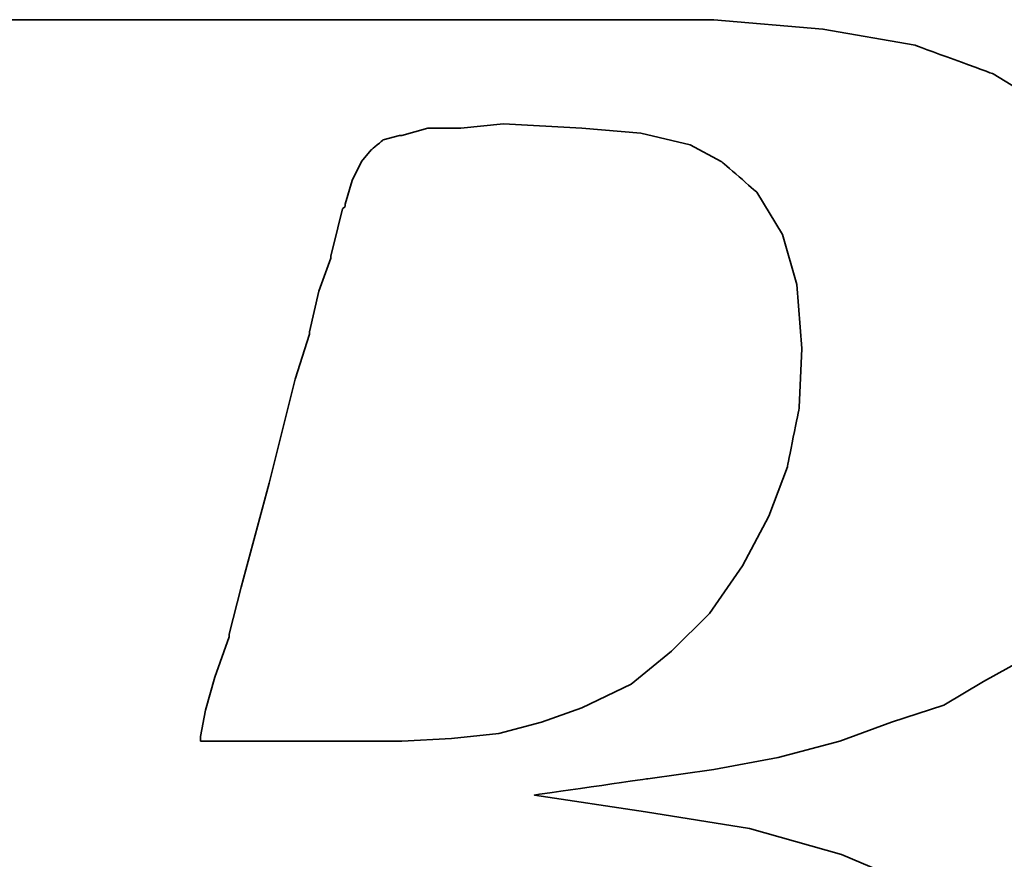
# Model space of a CAD drawing. Header units: millimetres. Extents: x -2774 to 3135, y -1571 to 860.
# Tile 501 of 625: x -645.24 to -642.44, y -532.97 to -530.58. Entities that reach past the tile are written whole.
import ezdxf

# ---------------------------------------------------------------- set-up
doc = ezdxf.new("R2010")
doc.units = ezdxf.units.MM
doc.layers.add('DIM', color=4, linetype='CONTINUOUS')
doc.layers.add('layer 1', color=7, linetype='CONTINUOUS')

# ---------------------------------------------------------------- blocks, each defined once
blk = doc.blocks.new('TBI MOTION logo(完整正式版)')
at = {"layer": 'layer 1', "color": 22, "lineweight": 35}
for points, knots in [([(-64.65375, -6.86375), (-64.65375, -6.86375), (-64.84375, -7.29625), (-64.84375, -7.29625), (-64.84375, -7.29625), (-64.84375, -7.29625), (-64.86875, -7.34375), (-64.86875, -7.34375), (-64.86875, -7.34375), (-64.86875, -7.34375), (-64.86875, -7.36875), (-64.86875, -7.36875), (-64.86875, -7.36875), (-64.86875, -7.36875), (-65.15375, -7.65375), (-65.15375, -7.65375), (-65.15375, -7.65375), (-65.15375, -7.65375), (-65.17875, -7.65375), (-65.17875, -7.65375), (-65.17875, -7.65375), (-65.17875, -7.65375), (-65.20375, -7.67875), (-65.20375, -7.67875), (-65.20375, -7.67875), (-65.20375, -7.67875), (-65.58875, -7.87125), (-65.58875, -7.87125), (-65.58875, -7.87125), (-65.58875, -7.87125), (-65.63375, -7.87125), (-65.63375, -7.87125), (-65.63375, -7.87125), (-65.63375, -7.87125), (-65.65875, -7.89375), (-65.65875, -7.89375), (-65.65875, -7.89375), (-65.65875, -7.89375), (-66.09375, -7.94375), (-66.09375, -7.94375), (-66.09375, -7.94375), (-66.09375, -7.94375), (-66.11375, -7.94375), (-66.11375, -7.94375), (-66.11375, -7.94375), (-66.11375, -7.94375), (-66.16375, -7.94375), (-66.16375, -7.94375), (-66.16375, -7.94375), (-66.16375, -7.94375), (-66.30875, -7.94375), (-66.30875, -7.94375), (-66.30875, -7.94375), (-66.30875, -7.94375), (-66.69375, -7.94375), (-66.69375, -7.94375), (-66.69375, -7.94375), (-66.69375, -7.94375), (-67.07375, -7.94375), (-67.07375, -7.94375), (-67.07375, -7.94375), (-67.07375, -7.94375), (-67.12375, -7.94375), (-67.12375, -7.94375), (-67.12375, -7.94375), (-67.12375, -7.94375), (-67.12375, -7.96625), (-67.12375, -7.96625), (-67.12375, -7.96625), (-67.12375, -7.96625), (-67.14875, -7.99125), (-67.14875, -7.99125), (-67.14875, -7.99125), (-67.14875, -7.99125), (-67.24375, -8.34875), (-67.24375, -8.34875), (-67.24375, -8.34875), (-67.24375, -8.34875), (-67.31375, -8.68625), (-67.31375, -8.68625), (-67.31375, -8.68625), (-67.31375, -8.68625), (-67.26875, -8.68625), (-67.26875, -8.68625), (-67.26875, -8.68625), (-67.26875, -8.68625), (-67.07375, -8.68625), (-67.07375, -8.68625), (-67.07375, -8.68625), (-67.07375, -8.68625), (-66.54875, -8.68625), (-66.54875, -8.68625), (-66.54875, -8.68625), (-66.54875, -8.68625), (-65.82625, -8.68625), (-65.82625, -8.68625), (-65.82625, -8.68625), (-65.82625, -8.68625), (-65.01375, -8.68625), (-65.01375, -8.68625), (-65.01375, -8.68625), (-65.01375, -8.68625), (-64.05375, -8.68625), (-64.05375, -8.68625), (-64.05375, -8.68625), (-64.05375, -8.68625), (-62.08375, -8.68625), (-62.08375, -8.68625), (-62.08375, -8.68625), (-62.08375, -8.68625), (-60.06875, -8.68625), (-60.06875, -8.68625), (-60.06875, -8.68625), (-60.06875, -8.68625), (-59.10875, -8.68625), (-59.10875, -8.68625), (-59.10875, -8.68625), (-59.10875, -8.68625), (-58.29375, -8.68625), (-58.29375, -8.68625), (-58.29375, -8.68625), (-58.29375, -8.68625), (-57.57375, -8.68625), (-57.57375, -8.68625), (-57.57375, -8.68625), (-57.57375, -8.68625), (-57.04875, -8.68625), (-57.04875, -8.68625), (-57.04875, -8.68625), (-57.04875, -8.68625), (-56.85375, -8.68625), (-56.85375, -8.68625), (-56.85375, -8.68625), (-56.85375, -8.68625), (-56.70875, -8.68625), (-56.70875, -8.68625), (-56.70875, -8.68625), (-56.70875, -8.68625), (-56.61375, -8.68625), (-56.61375, -8.68625), (-56.61375, -8.68625), (-56.61375, -8.68625), (-56.56875, -8.68625), (-56.56875, -8.68625), (-56.56875, -8.68625), (-56.56875, -8.68625), (-55.65375, -8.63875), (-55.65375, -8.63875), (-55.65375, -8.63875), (-55.65375, -8.63875), (-54.76875, -8.51875), (-54.76875, -8.51875), (-54.76875, -8.51875), (-54.76875, -8.51875), (-53.90375, -8.30375), (-53.90375, -8.30375), (-53.90375, -8.30375), (-53.90375, -8.30375), (-53.08875, -8.03875), (-53.08875, -8.03875), (-53.08875, -8.03875), (-53.08875, -8.03875), (-52.34375, -7.65375), (-52.34375, -7.65375), (-52.34375, -7.65375), (-52.34375, -7.65375), (-51.69875, -7.29625), (-51.69875, -7.29625), (-51.69875, -7.29625), (-51.69875, -7.29625), (-51.21875, -6.91125), (-51.21875, -6.91125), (-51.21875, -6.91125), (-51.21875, -6.91125), (-50.83375, -6.50375), (-50.83375, -6.50375), (-50.83375, -6.50375), (-50.83375, -6.50375), (-50.44875, -5.94875), (-50.44875, -5.94875), (-50.44875, -5.94875), (-50.44875, -5.94875), (-50.13875, -5.30375), (-50.13875, -5.30375), (-50.13875, -5.30375), (-50.13875, -5.30375), (-49.99375, -4.65375), (-49.99375, -4.65375), (-49.99375, -4.65375), (-49.99375, -4.65375), (-49.92375, -3.98375), (-49.92375, -3.98375), (-49.92375, -3.98375), (-49.92375, -3.98375), (-49.99375, -3.19374), (-49.99375, -3.19374), (-49.99375, -3.19374), (-49.99375, -3.19374), (-50.23374, -2.44874), (-50.23374, -2.44874), (-50.23374, -2.44874), (-50.23374, -2.44874), (-50.59375, -1.87374), (-50.59375, -1.87374), (-50.59375, -1.87374), (-50.59375, -1.87374), (-51.09875, -1.31874), (-51.09875, -1.31874), (-51.09875, -1.31874), (-51.09875, -1.31874), (-51.74375, -0.81875), (-51.74375, -0.81875), (-51.74375, -0.81875), (-51.74375, -0.81875), (-52.53875, -0.48125), (-52.53875, -0.48125), (-52.53875, -0.48125), (-52.53875, -0.48125), (-53.47375, -0.21875), (-53.47375, -0.21875), (-53.47375, -0.21875), (-53.47375, -0.21875), (-54.52875, -0.04874), (-54.52875, -0.04874), (-54.52875, -0.04874), (-54.52875, -0.04874), (-55.65375, 0.12125), (-55.65375, 0.12125), (-55.65375, 0.12125), (-55.65375, 0.12125), (-54.50375, 0.28624), (-54.50375, 0.28624), (-54.50375, 0.28624), (-54.50375, 0.28624), (-53.83375, 0.38124), (-53.83375, 0.38124), (-53.83375, 0.38124), (-53.83375, 0.38124), (-53.18375, 0.50125), (-53.18375, 0.50125), (-53.18375, 0.50125), (-53.18375, 0.50125), (-52.55875, 0.66874), (-52.55875, 0.66874), (-52.55875, 0.66874), (-52.55875, 0.66874), (-52.03375, 0.86124), (-52.03375, 0.86124), (-52.03375, 0.86124), (-52.03375, 0.86124), (-51.50374, 1.03124), (-51.50374, 1.03124), (-51.50374, 1.03124), (-51.50374, 1.03124), (-51.09875, 1.27125), (-51.09875, 1.27125), (-51.09875, 1.27125), (-51.09875, 1.27125), (-50.71375, 1.48624), (-50.71375, 1.48624), (-50.71375, 1.48624), (-50.71375, 1.48624), (-50.37625, 1.77625), (-50.37625, 1.77625), (-50.37625, 1.77625), (-50.37625, 1.77625), (-49.82375, 2.37625), (-49.82375, 2.37625), (-49.82375, 2.37625), (-49.82375, 2.37625), (-49.41875, 2.99625), (-49.41875, 2.99625), (-49.41875, 2.99625), (-49.41875, 2.99625), (-49.22375, 3.76625), (-49.22375, 3.76625), (-49.22375, 3.76625), (-49.22375, 3.76625), (-49.15375, 4.50874), (-49.15375, 4.50874), (-49.15375, 4.50874), (-49.15375, 4.50874), (-49.20375, 5.25125), (-49.20375, 5.25125), (-49.20375, 5.25125), (-49.20375, 5.25125), (-49.41875, 5.92625), (-49.41875, 5.92625), (-49.41875, 5.92625), (-49.41875, 5.92625), (-49.77875, 6.47625), (-49.77875, 6.47625), (-49.77875, 6.47625), (-49.77875, 6.47625), (-50.33125, 7.02624), (-50.33125, 7.02624), (-50.33125, 7.02624), (-50.33125, 7.02624), (-51.00125, 7.43625), (-51.00125, 7.43625), (-51.00125, 7.43625), (-51.00125, 7.43625), (-51.79375, 7.72625), (-51.79375, 7.72625), (-51.79375, 7.72625), (-51.79375, 7.72625), (-52.72875, 7.89124), (-52.72875, 7.89124), (-52.72875, 7.89124), (-52.72875, 7.89124), (-53.83375, 7.98625), (-53.83375, 7.98625), (-53.83375, 7.98625), (-53.83375, 7.98625), (-53.92875, 7.98625), (-53.92875, 7.98625), (-53.92875, 7.98625), (-53.92875, 7.98625), (-54.26375, 7.98625), (-54.26375, 7.98625), (-54.26375, 7.98625), (-54.26375, 7.98625), (-54.74375, 7.98625), (-54.74375, 7.98625), (-54.74375, 7.98625), (-54.74375, 7.98625), (-55.36875, 7.98625), (-55.36875, 7.98625), (-55.36875, 7.98625), (-55.36875, 7.98625), (-56.13375, 7.98625), (-56.13375, 7.98625), (-56.13375, 7.98625), (-56.13375, 7.98625), (-56.94875, 7.98625), (-56.94875, 7.98625), (-56.94875, 7.98625), (-56.94875, 7.98625), (-58.77625, 7.98625), (-58.77625, 7.98625), (-58.77625, 7.98625), (-58.77625, 7.98625), (-60.59875, 7.98625), (-60.59875, 7.98625), (-60.59875, 7.98625), (-60.59875, 7.98625), (-61.41375, 7.98625), (-61.41375, 7.98625), (-61.41375, 7.98625), (-61.41375, 7.98625), (-62.17875, 7.98625), (-62.17875, 7.98625), (-62.17875, 7.98625), (-62.17875, 7.98625), (-62.80375, 7.98625), (-62.80375, 7.98625), (-62.80375, 7.98625), (-62.80375, 7.98625), (-63.30625, 7.98625), (-63.30625, 7.98625), (-63.30625, 7.98625), (-63.30625, 7.98625), (-63.57375, 7.98625), (-63.57375, 7.98625), (-63.57375, 7.98625), (-63.57375, 7.98625), (-63.57375, 7.96375), (-63.57375, 7.96375), (-63.57375, 7.96375), (-63.57375, 7.96375), (-63.59875, 7.94125), (-63.59875, 7.94125), (-63.59875, 7.94125), (-63.59875, 7.94125), (-63.69375, 7.55625), (-63.69375, 7.55625), (-63.69375, 7.55625), (-63.69375, 7.55625), (-63.76375, 7.24624), (-63.76375, 7.24624), (-63.76375, 7.24624), (-63.76375, 7.24624), (-63.23875, 7.24624), (-63.23875, 7.24624), (-63.23875, 7.24624), (-63.23875, 7.24624), (-62.75875, 7.24624), (-62.75875, 7.24624), (-62.75875, 7.24624), (-62.75875, 7.24624), (-62.61125, 7.24624), (-62.61125, 7.24624), (-62.61125, 7.24624), (-62.61125, 7.24624), (-62.56625, 7.24624), (-62.56625, 7.24624), (-62.56625, 7.24624), (-62.56625, 7.24624), (-62.22875, 7.24624), (-62.22875, 7.24624), (-62.22875, 7.24624), (-62.22875, 7.24624), (-62.20375, 7.24624), (-62.20375, 7.24624), (-62.20375, 7.24624), (-62.20375, 7.24624), (-62.17875, 7.21875), (-62.17875, 7.21875), (-62.17875, 7.21875), (-62.17875, 7.21875), (-61.96375, 7.17125), (-61.96375, 7.17125), (-61.96375, 7.17125), (-61.96375, 7.17125), (-61.72375, 7.12624), (-61.72375, 7.12624), (-61.72375, 7.12624), (-61.72375, 7.12624), (-61.70375, 7.12624), (-61.70375, 7.12624), (-61.70375, 7.12624), (-61.70375, 7.12624), (-61.55875, 7.07624), (-61.55875, 7.07624), (-61.55875, 7.07624), (-61.55875, 7.07624), (-61.50875, 7.07624), (-61.50875, 7.07624), (-61.50875, 7.07624), (-61.50875, 7.07624), (-61.48375, 7.02624), (-61.48375, 7.02624), (-61.48375, 7.02624), (-61.48375, 7.02624), (-61.31875, 6.83375), (-61.31875, 6.83375), (-61.31875, 6.83375), (-61.31875, 6.83375), (-61.29375, 6.81125), (-61.29375, 6.81125), (-61.29375, 6.81125), (-61.29375, 6.81125), (-61.29375, 6.78625), (-61.29375, 6.78625), (-61.29375, 6.78625), (-61.29375, 6.78625), (-61.19875, 6.50124), (-61.19875, 6.50124), (-61.19875, 6.50124), (-61.19875, 6.50124), (-61.17375, 6.45124), (-61.17375, 6.45124), (-61.17375, 6.45124), (-61.17375, 6.45124), (-61.19875, 6.40625), (-61.19875, 6.40625), (-61.19875, 6.40625), (-61.19875, 6.40625), (-61.26875, 5.99624), (-61.26875, 5.99624), (-61.26875, 5.99624), (-61.26875, 5.99624), (-61.26875, 5.85125), (-61.26875, 5.85125), (-61.26875, 5.85125), (-61.26875, 5.85125), (-61.26875, 5.82625), (-61.26875, 5.82625), (-61.26875, 5.82625), (-61.26875, 5.82625), (-61.29375, 5.80625), (-61.29375, 5.80625), (-61.29375, 5.80625), (-61.29375, 5.80625), (-61.34125, 5.66125), (-61.34125, 5.66125), (-61.34125, 5.66125), (-61.34125, 5.66125), (-61.41375, 5.44625), (-61.41375, 5.44625), (-61.41375, 5.44625), (-61.41375, 5.44625), (-61.48375, 5.15625), (-61.48375, 5.15625), (-61.48375, 5.15625), (-61.48375, 5.15625), (-61.58375, 4.82124), (-61.58375, 4.82124), (-61.58375, 4.82124), (-61.58375, 4.82124), (-61.79875, 4.00375), (-61.79875, 4.00375), (-61.79875, 4.00375), (-61.79875, 4.00375), (-62.05875, 2.99625), (-62.05875, 2.99625), (-62.05875, 2.99625), (-62.05875, 2.99625), (-62.34875, 1.91625), (-62.34875, 1.91625), (-62.34875, 1.91625), (-62.34875, 1.91625), (-62.97375, -0.41124), (-62.97375, -0.41124), (-62.97375, -0.41124), (-62.97375, -0.41124), (-63.59875, -2.75875), (-63.59875, -2.75875), (-63.59875, -2.75875), (-63.59875, -2.75875), (-63.88375, -3.86374), (-63.88375, -3.86374), (-63.88375, -3.86374), (-63.88375, -3.86374), (-64.14875, -4.82374), (-64.14875, -4.82374), (-64.14875, -4.82374), (-64.14875, -4.82374), (-64.36375, -5.64125), (-64.36375, -5.64125), (-64.36375, -5.64125), (-64.36375, -5.64125), (-64.43625, -5.97625), (-64.43625, -5.97625), (-64.43625, -5.97625), (-64.43625, -5.97625), (-64.50875, -6.28625), (-64.50875, -6.28625), (-64.50875, -6.28625), (-64.50875, -6.28625), (-64.50875, -6.30875), (-64.50875, -6.30875), (-64.50875, -6.30875), (-64.50875, -6.30875), (-64.57875, -6.50375), (-64.57875, -6.50375), (-64.57875, -6.50375), (-64.57875, -6.50375), (-64.62875, -6.69625), (-64.62875, -6.69625), (-64.62875, -6.69625), (-64.62875, -6.69625), (-64.62875, -6.76875), (-64.62875, -6.76875), (-64.62875, -6.76875), (-64.62875, -6.76875), (-64.62875, -6.81375), (-64.62875, -6.81375), (-64.62875, -6.81375), (-64.62875, -6.81375), (-64.62875, -6.83875), (-64.62875, -6.83875), (-64.62875, -6.83875), (-64.62875, -6.83875), (-64.65375, -6.86375), (-64.65375, -6.86375)], [0, 0, 0, 0, 0.0071942, 0.0071942, 0.0071942, 0.0071943, 0.0143885, 0.0143885, 0.0143885, 0.0143885, 0.0215827, 0.0215827, 0.0215827, 0.0215827, 0.028777, 0.028777, 0.028777, 0.028777, 0.0359712, 0.0359712, 0.0359712, 0.0359712, 0.0431655, 0.0431655, 0.0431655, 0.0431655, 0.0503597, 0.0503597, 0.0503597, 0.0503597, 0.057554, 0.057554, 0.057554, 0.057554, 0.0647482, 0.0647482, 0.0647482, 0.0647482, 0.0719424, 0.0719424, 0.0719424, 0.0719425, 0.0791367, 0.0791367, 0.0791367, 0.0791367, 0.0863309, 0.0863309, 0.0863309, 0.0863309, 0.0935252, 0.0935252, 0.0935252, 0.0935252, 0.1007194, 0.1007194, 0.1007194, 0.1007194, 0.1079137, 0.1079137, 0.1079137, 0.1079137, 0.1151079, 0.1151079, 0.1151079, 0.1151079, 0.1223022, 0.1223022, 0.1223022, 0.1223022, 0.1294964, 0.1294964, 0.1294964, 0.1294964, 0.1366906, 0.1366906, 0.1366906, 0.1366907, 0.1438849, 0.1438849, 0.1438849, 0.1438849, 0.1510791, 0.1510791, 0.1510791, 0.1510791, 0.1582734, 0.1582734, 0.1582734, 0.1582734, 0.1654676, 0.1654676, 0.1654676, 0.1654676, 0.1726619, 0.1726619, 0.1726619, 0.1726619, 0.1798561, 0.1798561, 0.1798561, 0.1798561, 0.1870504, 0.1870504, 0.1870504, 0.1870504, 0.1942446, 0.1942446, 0.1942446, 0.1942446, 0.2014388, 0.2014388, 0.2014388, 0.2014389, 0.2086331, 0.2086331, 0.2086331, 0.2086331, 0.2158273, 0.2158273, 0.2158273, 0.2158273, 0.2230216, 0.2230216, 0.2230216, 0.2230216, 0.2302158, 0.2302158, 0.2302158, 0.2302158, 0.2374101, 0.2374101, 0.2374101, 0.2374101, 0.2446043, 0.2446043, 0.2446043, 0.2446043, 0.2517986, 0.2517986, 0.2517986, 0.2517986, 0.2589928, 0.2589928, 0.2589928, 0.2589928, 0.2661871, 0.2661871, 0.2661871, 0.2661871, 0.2733813, 0.2733813, 0.2733813, 0.2733813, 0.2805755, 0.2805755, 0.2805755, 0.2805755, 0.2877698, 0.2877698, 0.2877698, 0.2877698, 0.294964, 0.294964, 0.294964, 0.294964, 0.3021583, 0.3021583, 0.3021583, 0.3021583, 0.3093525, 0.3093525, 0.3093525, 0.3093525, 0.3165468, 0.3165468, 0.3165468, 0.3165468, 0.323741, 0.323741, 0.323741, 0.323741, 0.3309353, 0.3309353, 0.3309353, 0.3309353, 0.3381295, 0.3381295, 0.3381295, 0.3381295, 0.3453237, 0.3453237, 0.3453237, 0.3453238, 0.352518, 0.352518, 0.352518, 0.352518, 0.3597122, 0.3597122, 0.3597122, 0.3597122, 0.3669065, 0.3669065, 0.3669065, 0.3669065, 0.3741007, 0.3741007, 0.3741007, 0.3741007, 0.381295, 0.381295, 0.381295, 0.381295, 0.3884892, 0.3884892, 0.3884892, 0.3884892, 0.3956835, 0.3956835, 0.3956835, 0.3956835, 0.4028777, 0.4028777, 0.4028777, 0.4028777, 0.4100719, 0.4100719, 0.4100719, 0.410072, 0.4172662, 0.4172662, 0.4172662, 0.4172662, 0.4244604, 0.4244604, 0.4244604, 0.4244604, 0.4316547, 0.4316547, 0.4316547, 0.4316547, 0.4388489, 0.4388489, 0.4388489, 0.4388489, 0.4460432, 0.4460432, 0.4460432, 0.4460432, 0.4532374, 0.4532374, 0.4532374, 0.4532374, 0.4604317, 0.4604317, 0.4604317, 0.4604317, 0.4676259, 0.4676259, 0.4676259, 0.4676259, 0.4748201, 0.4748201, 0.4748201, 0.4748202, 0.4820144, 0.4820144, 0.4820144, 0.4820144, 0.4892086, 0.4892086, 0.4892086, 0.4892086, 0.4964029, 0.4964029, 0.4964029, 0.4964029, 0.5035971, 0.5035971, 0.5035971, 0.5035971, 0.5107914, 0.5107914, 0.5107914, 0.5107914, 0.5179856, 0.5179856, 0.5179856, 0.5179856, 0.5251799, 0.5251799, 0.5251799, 0.5251799, 0.5323741, 0.5323741, 0.5323741, 0.5323741, 0.5395683, 0.5395683, 0.5395683, 0.5395684, 0.5467626, 0.5467626, 0.5467626, 0.5467626, 0.5539568, 0.5539568, 0.5539568, 0.5539568, 0.5611511, 0.5611511, 0.5611511, 0.5611511, 0.5683453, 0.5683453, 0.5683453, 0.5683453, 0.5755396, 0.5755396, 0.5755396, 0.5755396, 0.5827338, 0.5827338, 0.5827338, 0.5827338, 0.5899281, 0.5899281, 0.5899281, 0.5899281, 0.5971223, 0.5971223, 0.5971223, 0.5971223, 0.6043165, 0.6043165, 0.6043165, 0.6043166, 0.6115108, 0.6115108, 0.6115108, 0.6115108, 0.618705, 0.618705, 0.618705, 0.618705, 0.6258993, 0.6258993, 0.6258993, 0.6258993, 0.6330935, 0.6330935, 0.6330935, 0.6330935, 0.6402878, 0.6402878, 0.6402878, 0.6402878, 0.647482, 0.647482, 0.647482, 0.647482, 0.6546763, 0.6546763, 0.6546763, 0.6546763, 0.6618705, 0.6618705, 0.6618705, 0.6618705, 0.6690647, 0.6690647, 0.6690647, 0.6690648, 0.676259, 0.676259, 0.676259, 0.676259, 0.6834532, 0.6834532, 0.6834532, 0.6834532, 0.6906475, 0.6906475, 0.6906475, 0.6906475, 0.6978417, 0.6978417, 0.6978417, 0.6978417, 0.705036, 0.705036, 0.705036, 0.705036, 0.7122302, 0.7122302, 0.7122302, 0.7122302, 0.7194245, 0.7194245, 0.7194245, 0.7194245, 0.7266187, 0.7266187, 0.7266187, 0.7266187, 0.7338129, 0.7338129, 0.7338129, 0.733813, 0.7410072, 0.7410072, 0.7410072, 0.7410072, 0.7482014, 0.7482014, 0.7482014, 0.7482014, 0.7553957, 0.7553957, 0.7553957, 0.7553957, 0.7625899, 0.7625899, 0.7625899, 0.7625899, 0.7697842, 0.7697842, 0.7697842, 0.7697842, 0.7769784, 0.7769784, 0.7769784, 0.7769784, 0.7841727, 0.7841727, 0.7841727, 0.7841727, 0.7913669, 0.7913669, 0.7913669, 0.7913669, 0.7985612, 0.7985612, 0.7985612, 0.7985612, 0.8057554, 0.8057554, 0.8057554, 0.8057554, 0.8129496, 0.8129496, 0.8129496, 0.8129497, 0.8201439, 0.8201439, 0.8201439, 0.8201439, 0.8273381, 0.8273381, 0.8273381, 0.8273381, 0.8345324, 0.8345324, 0.8345324, 0.8345324, 0.8417266, 0.8417266, 0.8417266, 0.8417266, 0.8489209, 0.8489209, 0.8489209, 0.8489209, 0.8561151, 0.8561151, 0.8561151, 0.8561151, 0.8633094, 0.8633094, 0.8633094, 0.8633094, 0.8705036, 0.8705036, 0.8705036, 0.8705036, 0.8776978, 0.8776978, 0.8776978, 0.8776979, 0.8848921, 0.8848921, 0.8848921, 0.8848921, 0.8920863, 0.8920863, 0.8920863, 0.8920863, 0.8992806, 0.8992806, 0.8992806, 0.8992806, 0.9064748, 0.9064748, 0.9064748, 0.9064748, 0.9136691, 0.9136691, 0.9136691, 0.9136691, 0.9208633, 0.9208633, 0.9208633, 0.9208633, 0.9280576, 0.9280576, 0.9280576, 0.9280576, 0.9352518, 0.9352518, 0.9352518, 0.9352518, 0.942446, 0.942446, 0.942446, 0.9424461, 0.9496403, 0.9496403, 0.9496403, 0.9496403, 0.9568345, 0.9568345, 0.9568345, 0.9568345, 0.9640288, 0.9640288, 0.9640288, 0.9640288, 0.971223, 0.971223, 0.971223, 0.971223, 0.9784173, 0.9784173, 0.9784173, 0.9784173, 0.9856115, 0.9856115, 0.9856115, 0.9856115, 0.9928058, 0.9928058, 0.9928058, 0.9928058, 1, 1, 1, 1]), ([(-57.50375, 6.35625), (-57.50375, 6.35625), (-57.57375, 6.11625), (-57.57375, 6.11625), (-57.57375, 6.11625), (-57.57375, 6.11625), (-57.57375, 6.09125), (-57.57375, 6.09125), (-57.57375, 6.09125), (-57.57375, 6.09125), (-57.59875, 6.06625), (-57.59875, 6.06625), (-57.59875, 6.06625), (-57.59875, 6.06625), (-57.64875, 5.87625), (-57.64875, 5.87625), (-57.64875, 5.87625), (-57.64875, 5.87625), (-57.71875, 5.58875), (-57.71875, 5.58875), (-57.71875, 5.58875), (-57.71875, 5.58875), (-57.71875, 5.56625), (-57.71875, 5.56625), (-57.71875, 5.56625), (-57.71875, 5.56625), (-57.83875, 5.23125), (-57.83875, 5.23125), (-57.83875, 5.23125), (-57.83875, 5.23125), (-57.93625, 4.82124), (-57.93625, 4.82124), (-57.93625, 4.82124), (-57.93625, 4.82124), (-57.93625, 4.79624), (-57.93625, 4.79624), (-57.93625, 4.79624), (-57.93625, 4.79624), (-58.07875, 4.34125), (-58.07875, 4.34125), (-58.07875, 4.34125), (-58.07875, 4.34125), (-58.34375, 3.28625), (-58.34375, 3.28625), (-58.34375, 3.28625), (-58.34375, 3.28625), (-58.62875, 2.23124), (-58.62875, 2.23124), (-58.62875, 2.23124), (-58.62875, 2.23124), (-58.74875, 1.75125), (-58.74875, 1.75125), (-58.74875, 1.75125), (-58.74875, 1.75125), (-58.74875, 1.72625), (-58.74875, 1.72625), (-58.74875, 1.72625), (-58.74875, 1.72625), (-58.89375, 1.31625), (-58.89375, 1.31625), (-58.89375, 1.31625), (-58.89375, 1.31625), (-58.98875, 0.98124), (-58.98875, 0.98124), (-58.98875, 0.98124), (-58.98875, 0.98124), (-59.03875, 0.71625), (-59.03875, 0.71625), (-59.03875, 0.71625), (-59.03875, 0.71625), (-59.03875, 0.66874), (-59.03875, 0.66874), (-59.03875, 0.66874), (-59.03875, 0.66874), (-58.91875, 0.66874), (-58.91875, 0.66874), (-58.91875, 0.66874), (-58.91875, 0.66874), (-58.53375, 0.66874), (-58.53375, 0.66874), (-58.53375, 0.66874), (-58.53375, 0.66874), (-58.10375, 0.66874), (-58.10375, 0.66874), (-58.10375, 0.66874), (-58.10375, 0.66874), (-57.66875, 0.66874), (-57.66875, 0.66874), (-57.66875, 0.66874), (-57.66875, 0.66874), (-57.33375, 0.66874), (-57.33375, 0.66874), (-57.33375, 0.66874), (-57.33375, 0.66874), (-57.09375, 0.66874), (-57.09375, 0.66874), (-57.09375, 0.66874), (-57.09375, 0.66874), (-56.99875, 0.66874), (-56.99875, 0.66874), (-56.99875, 0.66874), (-56.99875, 0.66874), (-56.49375, 0.69374), (-56.49375, 0.69374), (-56.49375, 0.69374), (-56.49375, 0.69374), (-56.01375, 0.74374), (-56.01375, 0.74374), (-56.01375, 0.74374), (-56.01375, 0.74374), (-55.58375, 0.86124), (-55.58375, 0.86124), (-55.58375, 0.86124), (-55.58375, 0.86124), (-55.17375, 1.00624), (-55.17375, 1.00624), (-55.17375, 1.00624), (-55.17375, 1.00624), (-54.67375, 1.24625), (-54.67375, 1.24625), (-54.67375, 1.24625), (-54.67375, 1.24625), (-54.26375, 1.58124), (-54.26375, 1.58124), (-54.26375, 1.58124), (-54.26375, 1.58124), (-53.87875, 1.96374), (-53.87875, 1.96374), (-53.87875, 1.96374), (-53.87875, 1.96374), (-53.54375, 2.44625), (-53.54375, 2.44625), (-53.54375, 2.44625), (-53.54375, 2.44625), (-53.27875, 2.95125), (-53.27875, 2.95125), (-53.27875, 2.95125), (-53.27875, 2.95125), (-53.08875, 3.45124), (-53.08875, 3.45124), (-53.08875, 3.45124), (-53.08875, 3.45124), (-52.96875, 4.05124), (-52.96875, 4.05124), (-52.96875, 4.05124), (-52.96875, 4.05124), (-52.94375, 4.65125), (-52.94375, 4.65125), (-52.94375, 4.65125), (-52.94375, 4.65125), (-52.99375, 5.30125), (-52.99375, 5.30125), (-52.99375, 5.30125), (-52.99375, 5.30125), (-53.13875, 5.80625), (-53.13875, 5.80625), (-53.13875, 5.80625), (-53.13875, 5.80625), (-53.39875, 6.23625), (-53.39875, 6.23625), (-53.39875, 6.23625), (-53.39875, 6.23625), (-53.75875, 6.54875), (-53.75875, 6.54875), (-53.75875, 6.54875), (-53.75875, 6.54875), (-54.07375, 6.71625), (-54.07375, 6.71625), (-54.07375, 6.71625), (-54.07375, 6.71625), (-54.57375, 6.83375), (-54.57375, 6.83375), (-54.57375, 6.83375), (-54.57375, 6.83375), (-55.17375, 6.88625), (-55.17375, 6.88625), (-55.17375, 6.88625), (-55.17375, 6.88625), (-55.96875, 6.93125), (-55.96875, 6.93125), (-55.96875, 6.93125), (-55.96875, 6.93125), (-56.39875, 6.88625), (-56.39875, 6.88625), (-56.39875, 6.88625), (-56.39875, 6.88625), (-56.42125, 6.88625), (-56.42125, 6.88625), (-56.42125, 6.88625), (-56.42125, 6.88625), (-56.73375, 6.88625), (-56.73375, 6.88625), (-56.73375, 6.88625), (-56.73375, 6.88625), (-56.99875, 6.81125), (-56.99875, 6.81125), (-56.99875, 6.81125), (-56.99875, 6.81125), (-57.02375, 6.81125), (-57.02375, 6.81125), (-57.02375, 6.81125), (-57.02375, 6.81125), (-57.18875, 6.76625), (-57.18875, 6.76625), (-57.18875, 6.76625), (-57.18875, 6.76625), (-57.30875, 6.66625), (-57.30875, 6.66625), (-57.30875, 6.66625), (-57.30875, 6.66625), (-57.40875, 6.54875), (-57.40875, 6.54875), (-57.40875, 6.54875), (-57.40875, 6.54875), (-57.50375, 6.35625), (-57.50375, 6.35625)], [0, 0, 0, 0, 0.0185185, 0.0185185, 0.0185185, 0.0185185, 0.037037, 0.037037, 0.037037, 0.037037, 0.0555556, 0.0555556, 0.0555556, 0.0555556, 0.0740741, 0.0740741, 0.0740741, 0.0740741, 0.0925926, 0.0925926, 0.0925926, 0.0925926, 0.1111111, 0.1111111, 0.1111111, 0.1111111, 0.1296296, 0.1296296, 0.1296296, 0.1296296, 0.1481481, 0.1481481, 0.1481481, 0.1481482, 0.1666667, 0.1666667, 0.1666667, 0.1666667, 0.1851852, 0.1851852, 0.1851852, 0.1851852, 0.2037037, 0.2037037, 0.2037037, 0.2037037, 0.2222222, 0.2222222, 0.2222222, 0.2222222, 0.2407407, 0.2407407, 0.2407407, 0.2407408, 0.2592593, 0.2592593, 0.2592593, 0.2592593, 0.2777778, 0.2777778, 0.2777778, 0.2777778, 0.2962963, 0.2962963, 0.2962963, 0.2962963, 0.3148148, 0.3148148, 0.3148148, 0.3148148, 0.3333333, 0.3333333, 0.3333333, 0.3333333, 0.3518519, 0.3518519, 0.3518519, 0.3518519, 0.3703704, 0.3703704, 0.3703704, 0.3703704, 0.3888889, 0.3888889, 0.3888889, 0.3888889, 0.4074074, 0.4074074, 0.4074074, 0.4074074, 0.4259259, 0.4259259, 0.4259259, 0.4259259, 0.4444444, 0.4444444, 0.4444444, 0.4444445, 0.462963, 0.462963, 0.462963, 0.462963, 0.4814815, 0.4814815, 0.4814815, 0.4814815, 0.5, 0.5, 0.5, 0.5, 0.5185185, 0.5185185, 0.5185185, 0.5185185, 0.537037, 0.537037, 0.537037, 0.537037, 0.5555556, 0.5555556, 0.5555556, 0.5555556, 0.5740741, 0.5740741, 0.5740741, 0.5740741, 0.5925926, 0.5925926, 0.5925926, 0.5925926, 0.6111111, 0.6111111, 0.6111111, 0.6111111, 0.6296296, 0.6296296, 0.6296296, 0.6296296, 0.6481481, 0.6481481, 0.6481481, 0.6481482, 0.6666667, 0.6666667, 0.6666667, 0.6666667, 0.6851852, 0.6851852, 0.6851852, 0.6851852, 0.7037037, 0.7037037, 0.7037037, 0.7037037, 0.7222222, 0.7222222, 0.7222222, 0.7222222, 0.7407407, 0.7407407, 0.7407407, 0.7407408, 0.7592593, 0.7592593, 0.7592593, 0.7592593, 0.7777778, 0.7777778, 0.7777778, 0.7777778, 0.7962963, 0.7962963, 0.7962963, 0.7962963, 0.8148148, 0.8148148, 0.8148148, 0.8148148, 0.8333333, 0.8333333, 0.8333333, 0.8333333, 0.8518519, 0.8518519, 0.8518519, 0.8518519, 0.8703704, 0.8703704, 0.8703704, 0.8703704, 0.8888889, 0.8888889, 0.8888889, 0.8888889, 0.9074074, 0.9074074, 0.9074074, 0.9074074, 0.9259259, 0.9259259, 0.9259259, 0.9259259, 0.9444444, 0.9444444, 0.9444444, 0.9444445, 0.962963, 0.962963, 0.962963, 0.962963, 0.9814815, 0.9814815, 0.9814815, 0.9814815, 1, 1, 1, 1])]:
    blk.add_open_spline(points, degree=3, knots=knots, dxfattribs=at)

msp = doc.modelspace()

# ---------------------------------------------------------------- block references
at = {"layer": 'DIM', "color": 7, "xscale": 0.2802190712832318, "yscale": 0.2802190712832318, "zscale": 0.2802190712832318}
msp.add_blockref('TBI MOTION logo(完整正式版)', (-628.1847, -532.8173), dxfattribs=at)

doc.saveas('drawing.dxf')
